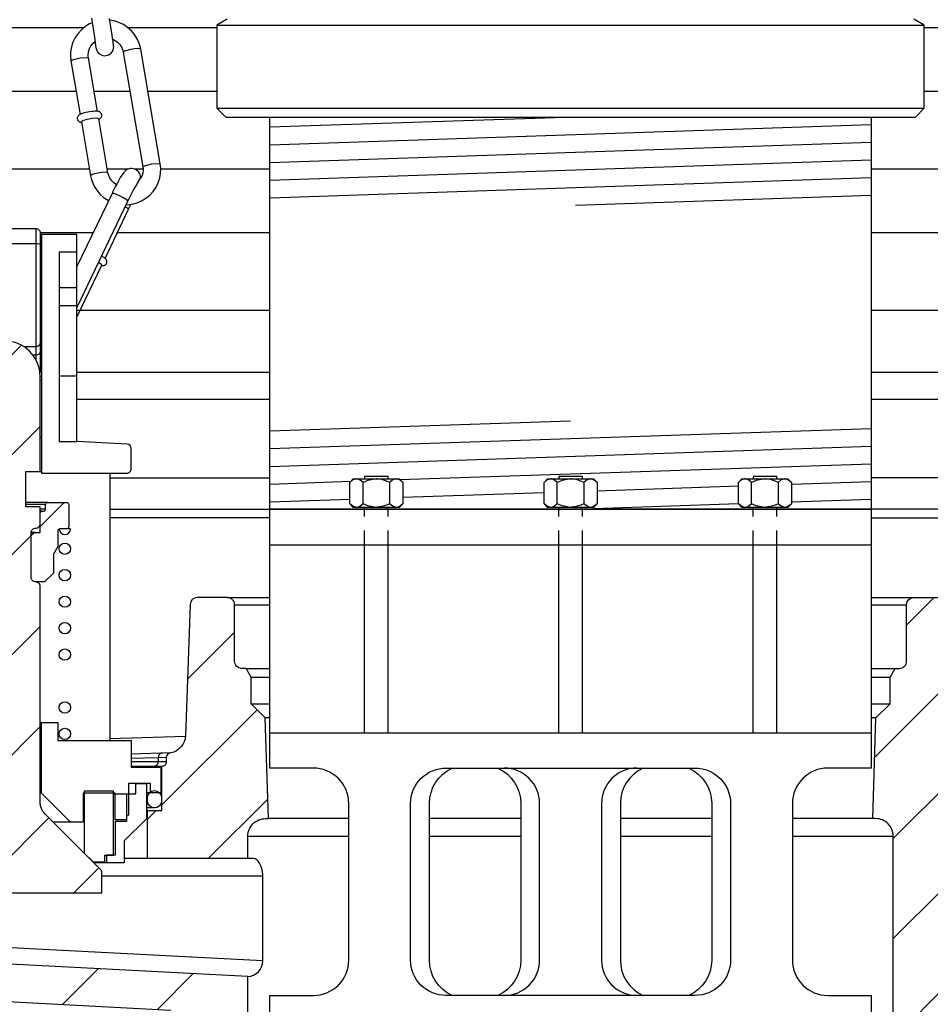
# Model space of a CAD drawing. Extents: x -285 to 5863, y 308 to 3178.
# Tile 545 of 622: x 5173.59 to 5180.03, y 967.06 to 974.02. Entities that reach past the tile are written whole.
import ezdxf

# ---------------------------------------------------------------- set-up
doc = ezdxf.new("R2010")
doc.units = 0
doc.header["$MEASUREMENT"] = 0
doc.header["$PDSIZE"] = 1
doc.linetypes.add('HIDDEN5', pattern=[0.05, 0.025, -0.025])
doc.layers.get('DEFPOINTS').update_dxf_attribs({"linetype": 'CONTINUOUS'})
for name, color, linetype in [('ADAPTOR', 3, 'CONTINUOUS'), ('DIM', 3, 'CONTINUOUS'), ('GALV-4-PIPE', 4, 'CONTINUOUS'), ('JACK SCREW', 3, 'CONTINUOUS'), ('MULTI-PORT-SPILL-BUCKET', 1, 'CONTINUOUS'), ('MULTI-PORT-SPILL-BUCKET-HATCH', 7, 'CONTINUOUS'), ('MULTI-PORT-SPILL-BUCKET-SHROUD', 1, 'CONTINUOUS')]:
    doc.layers.add(name, color=color, linetype=linetype)
doc.styles.add('SIMPLEX', font='simplex')
doc.dimstyles.new('DIM64', dxfattribs={"dimscale": 64, "dimtxt": 0.09375, "dimasz": 0.09375, "dimexe": 0.0625, "dimexo": 0.0625, "dimgap": 0.046875, "dimtad": 1, "dimdec": 4, "dimzin": 3, "dimdsep": 46, "dimlunit": 4, "dimtxsty": 'SIMPLEX', "dimcen": 0, "dimclrd": 256, "dimclre": 256, "dimclrt": 256, "dimadec": 0, "dimazin": 0, "dimtfac": 1, "dimtdec": 4, "dimtmove": 0, "dimatfit": 3, "dimfxl": 1, "dimfrac": 2, "dimtolj": 1, "dimtzin": 0, "dimarcsym": 0})
pattern_1 = [(45, (-2660.4774, -220.5046), (-0.35355339, 0.35355339), [])]

# ---------------------------------------------------------------- blocks, each defined once
blk = doc.blocks.new('*D53')
at = {"layer": 'DEFPOINTS', "color": 0, "transparency": 16777216}
for p in [(5440.2352, 978.296), (4823.4788, 978.0147), (4823.4788, 700.5233)]:
    blk.add_point(p, dxfattribs=at)
at = {"layer": 'DIM', "lineweight": -2, "transparency": 16777216}
for p, q in [((5440.2352, 974.296), (5440.2352, 696.5233)), ((4823.4788, 974.0147), (4823.4788, 696.5233)), ((5434.2352, 700.5233), (4829.4788, 700.5233))]:
    blk.add_line(p, q, dxfattribs=at)
at = {"layer": 'DIM', "transparency": 16777216}
for points in [[(4829.4788, 701.5233), (4829.4788, 699.5233), (4823.4788, 700.5233)], [(5434.2352, 701.5233), (5434.2352, 699.5233), (5440.2352, 700.5233)]]:
    blk.add_solid(points, dxfattribs=at)
at = {"layer": 'DIM', "transparency": 16777216, "insert": (5131.857, 708.0947), "char_height": 6, "attachment_point": 5, "style": 'SIMPLEX'}
blk.add_mtext('\\A1;51\'-4 3/4" (F.V. TANK SLAB)', dxfattribs=at)

msp = doc.modelspace()

# ---------------------------------------------------------------- hatches: boundary and pattern name
at = {"layer": 'MULTI-PORT-SPILL-BUCKET-HATCH', "linetype": 'Continuous'}
h = msp.add_hatch(dxfattribs=at)
h.set_pattern_fill('LINE', color=256, scale=4, angle=45, style=0)
h.set_pattern_definition(pattern_1)
edge = h.paths.add_edge_path()
edge.add_line((5173.23496, 971.50283), (5173.23496, 970.46059))
edge.add_arc((5173.26621, 970.46059), 0.03125, 180, 270.325228)
edge.add_arc((5173.26656, 970.39809), 0.03125, 0, 90.325228, ccw=False)
edge.add_line((5173.29781, 970.39809), (5173.29781, 970.07991))
edge.add_arc((5173.26656, 970.07991), 0.03125, 269.674772, 360, ccw=False)
edge.add_arc((5173.26621, 970.01741), 0.03125, 89.674772, 180)
edge.add_line((5173.23496, 970.01741), (5173.23496, 968.49499))
edge.add_arc((5173.10996, 968.49499), 0.125, -45.000035, 0, ccw=False)
edge.add_line((5173.19835, 968.40661), (5172.80733, 968.01559))
edge.add_arc((5172.82943, 967.99349), 0.03125, 134.999965, 180)
edge.add_line((5172.79818, 967.99349), (5172.79818, 967.84983))
edge.add_line((5172.79818, 967.84983), (5174.17244, 967.84983))
edge.add_line((5174.17244, 967.84983), (5174.17244, 967.99349))
edge.add_arc((5174.14119, 967.99349), 0.03125, 360, 405.000035)
edge.add_line((5174.16329, 968.01559), (5173.77227, 968.40661))
edge.add_arc((5173.86066, 968.49499), 0.125, 180, 225.000035, ccw=False)
edge.add_line((5173.73566, 968.49499), (5173.73566, 970.01741))
edge.add_arc((5173.70441, 970.01741), 0.03125, 0, 90.325228)
edge.add_arc((5173.70406, 970.07991), 0.03125, 180, 270.325228, ccw=False)
edge.add_line((5173.67281, 970.07991), (5173.67281, 970.39809))
edge.add_arc((5173.70406, 970.39809), 0.03125, 89.674772, 180, ccw=False)
edge.add_arc((5173.70441, 970.46059), 0.03125, 269.674772, 360)
edge.add_line((5173.73566, 970.46059), (5173.73566, 970.58026))
edge.add_line((5173.73566, 970.58026), (5173.63552, 970.58026))
edge.add_line((5173.63552, 970.58026), (5173.63552, 970.82954))
edge.add_line((5173.63552, 970.82954), (5173.73566, 970.82954))
edge.add_line((5173.73566, 970.82954), (5173.73566, 971.50283))
edge.add_arc((5173.48531, 971.50176), 0.25035, 0.244157, 179.755843)
h = msp.add_hatch(dxfattribs=at)
h.set_pattern_fill('LINE', color=256, scale=4, angle=45, style=0)
h.set_pattern_definition(pattern_1)
edge = h.paths.add_edge_path()
edge.add_line((5173.70406, 970.39809), (5173.73566, 970.39809))
edge.add_line((5173.73566, 970.39809), (5173.73566, 970.53267))
edge.add_arc((5173.75129, 970.53267), 0.01562, 90, 180, ccw=False)
edge.add_line((5173.75129, 970.5483), (5173.75839, 970.5483))
edge.add_arc((5173.75839, 970.56392), 0.01562, 270, 360)
edge.add_line((5173.77401, 970.56392), (5173.77401, 970.59553))
edge.add_arc((5173.78964, 970.59553), 0.01562, 90, 180, ccw=False)
edge.add_line((5173.78964, 970.61115), (5173.92245, 970.61115))
edge.add_arc((5173.92245, 970.59553), 0.01562, 0, 90, ccw=False)
edge.add_line((5173.93807, 970.59553), (5173.93807, 970.43928))
edge.add_arc((5173.92245, 970.43928), 0.01562, -90, 0, ccw=False)
edge.add_line((5173.92245, 970.42365), (5173.87593, 970.42365))
edge.add_arc((5173.87593, 970.40803), 0.01562, 90, 180)
edge.add_line((5173.86031, 970.40803), (5173.86031, 970.29901))
edge.add_line((5173.86031, 970.29901), (5173.82941, 970.24468))
edge.add_line((5173.82941, 970.24468), (5173.82941, 970.11151))
edge.add_line((5173.82941, 970.11151), (5173.76656, 970.04866))
edge.add_line((5173.76656, 970.04866), (5173.70406, 970.04866))
edge.add_arc((5173.70406, 970.07991), 0.03125, 180, 270, ccw=False)
edge.add_line((5173.67281, 970.07991), (5173.67281, 970.36684))
edge.add_arc((5173.70406, 970.36684), 0.03125, 90, 180, ccw=False)
h = msp.add_hatch(dxfattribs=at)
h.set_pattern_fill('LINE', color=256, scale=4, angle=45, style=0)
h.set_pattern_definition(pattern_1)
edge = h.paths.add_edge_path()
edge.add_arc((5175.32874, 967.00036), 0.125, 180, 270, ccw=False)
edge.add_line((5175.20374, 967.00036), (5175.20374, 967.25959))
edge.add_line((5175.20374, 967.25959), (5172.47889, 967.40025))
edge.add_arc((5172.48533, 967.52508), 0.125, 180, 267.044976, ccw=False)
edge.add_line((5172.36033, 967.52508), (5172.36033, 967.96879))
edge.add_arc((5172.48533, 967.96879), 0.125, 94.525391, 180, ccw=False)
edge.add_line((5172.47547, 968.0934), (5172.47538, 968.43256))
edge.add_line((5172.47538, 968.43256), (5172.37418, 968.43256))
edge.add_line((5172.37418, 968.43256), (5172.37418, 968.74577))
edge.add_line((5172.37418, 968.74577), (5172.23569, 968.74577))
edge.add_line((5172.23569, 968.74577), (5172.23569, 968.7511))
edge.add_line((5172.23569, 968.7511), (5172.23569, 968.75216))
edge.add_line((5172.23569, 968.75216), (5172.20266, 968.75536))
edge.add_line((5172.20266, 968.75536), (5172.17283, 968.76708))
edge.add_line((5172.17283, 968.76708), (5172.1462, 968.78519))
edge.add_line((5172.1462, 968.78519), (5172.12596, 968.81075))
edge.add_line((5172.12596, 968.81075), (5172.11211, 968.84058))
edge.add_line((5172.11211, 968.84058), (5172.10678, 968.87254))
edge.add_line((5172.10678, 968.87254), (5172.05034, 970.50181))
edge.add_arc((5171.98767, 970.49943), 0.06272, 2.173434, 90.189466)
edge.add_line((5171.98747, 970.56215), (5171.61993, 970.56215))
edge.add_line((5171.61993, 970.56215), (5171.54749, 970.4375))
edge.add_line((5171.54749, 970.4375), (5171.54749, 970.31286))
edge.add_line((5171.54749, 970.31286), (5171.72717, 970.31286))
edge.add_arc((5171.72682, 970.28126), 0.03161, -0.643124, 89.356876, ccw=False)
edge.add_line((5171.75842, 970.2809), (5171.75842, 968.94498))
edge.add_line((5171.75842, 968.94498), (5171.82873, 968.87467))
edge.add_line((5171.82873, 968.87467), (5171.82873, 968.73618))
edge.add_arc((5172.07802, 968.73618), 0.24929, 180, 255.438151)
edge.add_arc((5171.98531, 968.3739), 0.12467, -0.457939, 76.061689, ccw=False)
edge.add_line((5172.10998, 968.37291), (5172.10998, 967.39321))
edge.add_arc((5172.35998, 967.39321), 0.25, 180, 266.995515)
edge.add_line((5172.34688, 967.14356), (5174.66066, 967.02212))
edge.add_arc((5174.64755, 966.77246), 0.25, 1.999992, 86.995515, ccw=False)
edge.add_line((5174.8974, 966.78118), (5174.91827, 966.18349))
edge.add_arc((5175.0432, 966.18785), 0.125, 182, 270)
edge.add_line((5175.0432, 966.06285), (5175.22404, 966.06285))
edge.add_line((5175.22404, 966.06285), (5175.32689, 966.16572))
edge.add_line((5175.32689, 966.16572), (5175.34899, 966.87536))
h = msp.add_hatch(dxfattribs=at)
h.set_pattern_fill('LINE', color=256, scale=4, angle=45, style=0)
h.set_pattern_definition([(45, (-2796.27993, -192.00985), (-0.35355339, 0.35355339), [])])
edge = h.paths.add_edge_path()
edge.add_line((5183.21149, 968.94556), (5183.14124, 968.87536))
edge.add_line((5183.14124, 968.87536), (5183.11015, 968.796))
edge.add_line((5183.11015, 968.796), (5183.0543, 968.7317))
edge.add_line((5183.0543, 968.7317), (5182.98017, 968.6899))
edge.add_line((5182.98017, 968.6899), (5182.89626, 968.67538))
edge.add_line((5182.89626, 968.67538), (5180.38013, 968.67538))
edge.add_line((5180.38013, 968.67538), (5180.31658, 968.66703))
edge.add_line((5180.31658, 968.66703), (5180.25748, 968.64304))
edge.add_line((5180.25748, 968.64304), (5180.20638, 968.60509))
edge.add_line((5180.20638, 968.60509), (5180.16676, 968.55534))
edge.add_line((5180.16676, 968.55534), (5180.14082, 968.49715))
edge.add_line((5180.14082, 968.49715), (5180.13029, 968.43396))
edge.add_line((5180.13029, 968.43396), (5180.0517, 966.18349))
edge.add_arc((5179.92678, 966.18785), 0.125, 270, 358, ccw=False)
edge.add_line((5179.92678, 966.06285), (5179.74594, 966.06285))
edge.add_line((5179.74594, 966.06285), (5179.64308, 966.16572))
edge.add_line((5179.64308, 966.16572), (5179.62099, 966.87536))
edge.add_line((5179.62099, 966.87536), (5179.64124, 966.87536))
edge.add_arc((5179.64124, 967.00036), 0.125, 270, 360)
edge.add_line((5179.76624, 967.00036), (5179.76624, 968.25036))
edge.add_arc((5179.64124, 968.25036), 0.125, 0, 90)
edge.add_line((5179.64124, 968.37536), (5179.62099, 968.37536))
edge.add_line((5179.62099, 968.37536), (5179.64318, 969.08826))
edge.add_line((5179.64318, 969.08826), (5179.74279, 969.18786))
edge.add_line((5179.74279, 969.18786), (5179.74279, 969.37536))
edge.add_line((5179.74279, 969.37536), (5179.77887, 969.43786))
edge.add_line((5179.77887, 969.43786), (5179.80999, 969.43786))
edge.add_arc((5179.80999, 969.48786), 0.05, 269.996427, 360.000659)
edge.add_line((5179.85999, 969.48786), (5179.85999, 969.88786))
edge.add_arc((5179.90998, 969.88786), 0.05, 89.996427, 180.000659, ccw=False)
edge.add_line((5179.90999, 969.93786), (5180.1242, 969.93786))
edge.add_arc((5180.12421, 969.88786), 0.05, 1.99832, 90.004096, ccw=False)
edge.add_line((5180.17417, 969.88961), (5180.20547, 968.99342))
edge.add_line((5180.20547, 968.99342), (5180.20593, 968.98783))
edge.add_line((5180.20593, 968.98783), (5180.2069, 968.9823))
edge.add_line((5180.2069, 968.9823), (5180.20996, 968.97266))
edge.add_line((5180.20996, 968.97266), (5180.21457, 968.96366))
edge.add_line((5180.21457, 968.96366), (5180.22064, 968.95558))
edge.add_line((5180.22064, 968.95558), (5180.22797, 968.94862))
edge.add_line((5180.22797, 968.94862), (5180.23637, 968.943))
edge.add_line((5180.23637, 968.943), (5180.24558, 968.93886))
edge.add_line((5180.24558, 968.93886), (5180.25537, 968.93633))
edge.add_line((5180.25537, 968.93633), (5180.26543, 968.93548))
edge.add_line((5180.26543, 968.93548), (5182.74494, 968.93548))
edge.add_line((5182.74494, 968.93548), (5182.75654, 968.93602))
edge.add_line((5182.75654, 968.93602), (5182.76804, 968.93763))
edge.add_line((5182.76804, 968.93763), (5182.78834, 968.94327))
edge.add_line((5182.78834, 968.94327), (5182.80741, 968.95221))
edge.add_line((5182.80741, 968.95221), (5182.8247, 968.96426))
edge.add_line((5182.8247, 968.96426), (5182.83974, 968.97903))
edge.add_line((5182.83974, 968.97903), (5182.85207, 968.99613))
edge.add_line((5182.85207, 968.99613), (5182.86138, 969.01504))
edge.add_line((5182.86138, 969.01504), (5182.86735, 969.03526))
edge.add_line((5182.86735, 969.03526), (5182.86987, 969.05619))
edge.add_line((5182.86987, 969.05619), (5182.92038, 970.50254))
edge.add_arc((5182.98284, 970.50036), 0.0625, 90, 178, ccw=False)
edge.add_line((5182.98284, 970.56286), (5183.35032, 970.56286))
edge.add_line((5183.35032, 970.56286), (5183.42249, 970.43786))
edge.add_line((5183.42249, 970.43786), (5183.42249, 970.31286))
edge.add_line((5183.42249, 970.31286), (5183.24274, 970.31286))
edge.add_arc((5183.24274, 970.28161), 0.03125, 90, 180)
edge.add_line((5183.21149, 970.28161), (5183.21149, 968.94556))
h = msp.add_hatch(dxfattribs=at)
h.set_pattern_fill('LINE', color=256, scale=4, angle=45, style=0)
h.set_pattern_definition(pattern_1)
h.paths.add_polyline_path([(5175.32679, 969.08826), (5175.22719, 969.18786), (5175.22719, 969.37536), (5175.1911, 969.43786), (5175.15999, 969.43786, -0.4142352), (5175.10999, 969.48786), (5175.10999, 969.88786, 0.4142352), (5175.05999, 969.93786), (5174.84577, 969.93786, 0.4040555), (5174.7958, 969.88961), (5174.76375, 968.9717, -0.3783096), (5174.64691, 968.83703, 0.3026228), (5174.62769, 968.80819), (5174.62769, 968.77595, -0.4142136), (5174.59644, 968.7447), (5174.59644, 968.43256), (5174.49524, 968.43256), (5174.49516, 968.0934), (5175.20374, 968.09379), (5175.20374, 968.25036, -0.4142136), (5175.32874, 968.37536), (5175.34899, 968.37536)])

# ---------------------------------------------------------------- linework, layer by layer
at = {"layer": 'ADAPTOR', "color": 7}
for p, q in [((5174.98499, 973.98435), (5179.98499, 973.98435)), ((5174.98499, 973.39781), (5179.98499, 973.39781))]:
    msp.add_line(p, q, dxfattribs=at)
at = {"layer": 'ADAPTOR', "linetype": 'Continuous'}
for points in [[(5175.05871, 974.02709), (5174.98499, 973.98435), (5174.98499, 973.39781), (5175.04749, 973.33531)], [(5175.04749, 973.33531), (5179.92249, 973.33531), (5179.98499, 973.39781), (5179.98499, 973.98435), (5179.91127, 974.02709)]]:
    msp.add_lwpolyline(points, dxfattribs=at)
at = {"layer": 'GALV-4-PIPE', "color": 7}
for p, q in [((5177.51966, 973.33531), (5175.35999, 973.26257)), ((5179.60999, 973.28065), (5175.35999, 973.1375)), ((5179.60999, 973.15558), (5175.35999, 973.01243)), ((5179.60999, 973.03051), (5175.35999, 972.88735)), ((5179.60999, 972.90544), (5175.35999, 972.76228)), ((5179.60999, 972.78037), (5177.51966, 972.70996)), ((5175.35999, 971.11602), (5177.48499, 971.1876)), ((5175.35999, 970.99095), (5179.60999, 971.1341)), ((5175.35999, 970.86588), (5179.60999, 971.00903)), ((5176.27926, 970.77177), (5179.60999, 970.88396)), ((5175.35999, 970.74081), (5175.93242, 970.76009)), ((5177.67249, 970.69363), (5178.67079, 970.72725)), ((5179.04579, 970.73988), (5179.60999, 970.75889)), ((5176.29918, 970.64737), (5177.29749, 970.681)), ((5175.35999, 970.61573), (5175.92418, 970.63474)), ((5177.57874, 970.5654), (5178.67079, 970.60218)), ((5179.04579, 970.61481), (5179.60999, 970.63382))]:
    msp.add_line(p, q, dxfattribs=at)
at = {"layer": 'GALV-4-PIPE', "linetype": 'Continuous'}
msp.add_lwpolyline([(5175.35999, 970.56224), (5175.35999, 973.33531), (5179.60999, 973.33531), (5179.60999, 970.56224)], close=True, dxfattribs=at)
at = {"layer": 'JACK SCREW', "color": 2, "linetype": 'Continuous'}
for p, q in [((5176.01793, 970.60117), (5176.01793, 970.75185)), ((5176.20543, 970.75185), (5176.20543, 970.60117)), ((5177.39124, 970.60117), (5177.39124, 970.75185)), ((5177.57874, 970.75185), (5177.57874, 970.60117)), ((5178.76454, 970.60117), (5178.76454, 970.75185)), ((5178.95204, 970.75185), (5178.95204, 970.60117)), ((5176.0278, 970.56224), (5176.0278, 970.57605)), ((5176.19556, 970.56224), (5176.19556, 970.57605)), ((5177.40111, 970.56224), (5177.40111, 970.57605)), ((5177.56887, 970.56224), (5177.56887, 970.57605)), ((5178.77441, 970.56224), (5178.77441, 970.57605)), ((5178.94217, 970.56224), (5178.94217, 970.57605)), ((5176.0278, 968.98247), (5176.0278, 970.3121)), ((5176.19556, 968.98247), (5176.19556, 970.3121)), ((5177.40111, 968.98247), (5177.40111, 970.3121)), ((5177.56887, 968.98247), (5177.56887, 970.3121)), ((5178.77441, 968.98247), (5178.77441, 970.3121)), ((5178.94217, 968.98247), (5178.94217, 970.3121))]:
    msp.add_line(p, q, dxfattribs=at)
at = {"layer": 'JACK SCREW', "color": 1, "linetype": 'HIDDEN5', "ltscale": 0.25}
for p, q in [((5176.0278, 970.3121), (5176.0278, 970.56224)), ((5176.19556, 970.3121), (5176.19556, 970.56224)), ((5177.40111, 970.3121), (5177.40111, 970.56224)), ((5177.56887, 970.3121), (5177.56887, 970.56224)), ((5178.77441, 970.3121), (5178.77441, 970.56224)), ((5178.94217, 970.3121), (5178.94217, 970.56224))]:
    msp.add_line(p, q, dxfattribs=at)
at = {"layer": 'JACK SCREW', "linetype": 'Continuous'}
for p, q in [((5175.35999, 970.3121), (5179.60999, 970.3121)), ((5175.35999, 968.98247), (5179.60999, 968.98247))]:
    msp.add_line(p, q, dxfattribs=at)
at = {"layer": 'JACK SCREW', "color": 2, "linetype": 'Continuous'}
for points in [[(5176.19556, 970.77697), (5176.19556, 970.79304), (5176.0278, 970.79304), (5176.0278, 970.77697)], [(5177.56887, 970.77697), (5177.56887, 970.79304), (5177.40111, 970.79304), (5177.40111, 970.77697)], [(5178.94217, 970.77697), (5178.94217, 970.79304), (5178.77441, 970.79304), (5178.77441, 970.77697)], [(5176.29918, 970.75185), (5176.27964, 970.76801), (5176.2582, 970.77697), (5176.25231, 970.77697), (5176.25231, 970.77697), (5176.22794, 970.76982), (5176.20543, 970.75185), (5176.18439, 970.76144), (5176.15163, 970.77213), (5176.11645, 970.7769), (5176.11168, 970.77697), (5176.05127, 970.7661), (5176.01793, 970.75185), (5175.9984, 970.76801), (5175.97695, 970.77697), (5175.97106, 970.77697), (5175.94669, 970.76982), (5175.92418, 970.75185)], [(5177.67249, 970.75185), (5177.65295, 970.76801), (5177.6315, 970.77697), (5177.62561, 970.77697), (5177.62561, 970.77697), (5177.60125, 970.76982), (5177.57874, 970.75185), (5177.55769, 970.76144), (5177.52493, 970.77213), (5177.48975, 970.7769), (5177.48499, 970.77697), (5177.42458, 970.7661), (5177.39124, 970.75185), (5177.3717, 970.76801), (5177.35025, 970.77697), (5177.34436, 970.77697), (5177.32, 970.76982), (5177.29749, 970.75185)], [(5179.04579, 970.75185), (5179.02625, 970.76801), (5179.0048, 970.77697), (5178.99891, 970.77697), (5178.99891, 970.77697), (5178.97455, 970.76982), (5178.95204, 970.75185), (5178.93099, 970.76144), (5178.89823, 970.77213), (5178.86305, 970.7769), (5178.85829, 970.77697), (5178.79788, 970.7661), (5178.76454, 970.75185), (5178.745, 970.76801), (5178.72355, 970.77697), (5178.71766, 970.77697), (5178.6933, 970.76982), (5178.67079, 970.75185)], [(5176.29918, 970.60117), (5176.27964, 970.58501), (5176.2582, 970.57605), (5176.25231, 970.57605), (5176.25231, 970.57605), (5176.22794, 970.5832), (5176.20543, 970.60117), (5176.18439, 970.59158), (5176.15163, 970.58089), (5176.11645, 970.57612), (5176.11168, 970.57605), (5176.05127, 970.58692), (5176.01793, 970.60117), (5175.9984, 970.58501), (5175.97695, 970.57605), (5175.97106, 970.57605), (5175.94669, 970.5832), (5175.92418, 970.60117)], [(5177.67249, 970.60117), (5177.65295, 970.58501), (5177.6315, 970.57605), (5177.62561, 970.57605), (5177.62561, 970.57605), (5177.60125, 970.5832), (5177.57874, 970.60117), (5177.55769, 970.59158), (5177.52493, 970.58089), (5177.48975, 970.57612), (5177.48499, 970.57605), (5177.42458, 970.58692), (5177.39124, 970.60117), (5177.3717, 970.58501), (5177.35025, 970.57605), (5177.34436, 970.57605), (5177.32, 970.5832), (5177.29749, 970.60117)], [(5179.04579, 970.60117), (5179.02625, 970.58501), (5179.0048, 970.57605), (5178.99891, 970.57605), (5178.99891, 970.57605), (5178.97455, 970.5832), (5178.95204, 970.60117), (5178.93099, 970.59158), (5178.89823, 970.58089), (5178.86305, 970.57612), (5178.85829, 970.57605), (5178.79788, 970.58692), (5178.76454, 970.60117), (5178.745, 970.58501), (5178.72355, 970.57605), (5178.71766, 970.57605), (5178.6933, 970.5832), (5178.67079, 970.60117)]]:
    msp.add_lwpolyline(points, dxfattribs=at)
for points in [[(5175.94931, 970.57605), (5175.92418, 970.60117), (5175.92418, 970.75185), (5175.94931, 970.77697), (5176.27406, 970.77697), (5176.29918, 970.75185), (5176.29918, 970.60117), (5176.27406, 970.57605)], [(5177.32261, 970.57605), (5177.29749, 970.60117), (5177.29749, 970.75185), (5177.32261, 970.77697), (5177.64737, 970.77697), (5177.67249, 970.75185), (5177.67249, 970.60117), (5177.64737, 970.57605)], [(5178.69591, 970.57605), (5178.67079, 970.60117), (5178.67079, 970.75185), (5178.69591, 970.77697), (5179.02067, 970.77697), (5179.04579, 970.75185), (5179.04579, 970.60117), (5179.02067, 970.57605)]]:
    msp.add_lwpolyline(points, close=True, dxfattribs=at)
at = {"layer": 'JACK SCREW', "linetype": 'Continuous'}
for points in [[(5179.60999, 970.56224), (5179.60999, 968.73247), (5179.30301, 968.73247, 0.4142136), (5179.05301, 968.48247), (5179.05301, 967.37536, 0.4142136), (5179.30301, 967.12536), (5179.60999, 967.12536), (5179.60999, 966.87536), (5175.35999, 966.87536), (5175.35999, 967.12536), (5175.66696, 967.12536, 0.4142136), (5175.91696, 967.37536), (5175.91696, 968.48247, 0.4142136), (5175.66696, 968.73247), (5175.35999, 968.73247), (5175.35999, 970.56224), (5179.60999, 970.56224)], [(5176.64903, 967.12536, -0.2981654), (5176.48763, 967.37536), (5176.48763, 968.48247, -0.2981654), (5176.64903, 968.73247)], [(5178.32094, 968.73247, -0.2981654), (5178.48234, 968.48247), (5178.48234, 967.37536, -0.2981654), (5178.32094, 967.12536)]]:
    msp.add_lwpolyline(points, format="xyb", dxfattribs=at)
msp.add_lwpolyline([(5178.36551, 968.73247, -0.4142136), (5178.61551, 968.48247), (5178.61551, 967.37536, -0.4142136), (5178.36551, 967.12536), (5176.60446, 967.12536, -0.4142136), (5176.35446, 967.37536), (5176.35446, 968.48247, -0.4142136), (5176.60446, 968.73247)], format="xyb", close=True, dxfattribs=at)
at = {"layer": 'JACK SCREW', "color": 1, "linetype": 'Continuous'}
for points in [[(5176.97167, 968.73247, -0.2981654), (5177.13307, 968.48247), (5177.13307, 967.37536, -0.2981654), (5176.97167, 967.12536)], [(5177.01624, 967.12536, 0.4142136), (5177.26624, 967.37536), (5177.26624, 968.48247, 0.4142136), (5177.01624, 968.73247)], [(5177.95374, 968.73247, 0.4142136), (5177.70374, 968.48247), (5177.70374, 967.37536, 0.4142136), (5177.95374, 967.12536)], [(5177.99831, 968.73247, 0.2981654), (5177.8369, 968.48247), (5177.8369, 967.37536, 0.2981654), (5177.99831, 967.12536)]]:
    msp.add_lwpolyline(points, format="xyb", dxfattribs=at)
at = {"layer": 'MULTI-PORT-SPILL-BUCKET', "color": 1, "linetype": 'Continuous'}
for p, q in [((5174.15108, 973.31919), (5174.1512, 973.31925)), ((5173.86989, 972.1303), (5173.9956, 972.1303)), ((5173.86989, 972.00353), (5173.9956, 972.00353)), ((5173.9956, 971.50389), (5173.86989, 971.50389)), ((5174.22784, 970.81782), (5174.22784, 968.92687))]:
    msp.add_line(p, q, dxfattribs=at)
at = {"layer": 'MULTI-PORT-SPILL-BUCKET', "linetype": 'Continuous'}
for p, q in [((5173.70441, 972.54791), (5173.70441, 971.62289)), ((5173.95045, 970.42365), (5173.92245, 970.42365)), ((5174.49524, 968.43256), (5174.48672, 968.43256))]:
    msp.add_line(p, q, dxfattribs=at)
at = {"layer": 'MULTI-PORT-SPILL-BUCKET', "color": 7, "linetype": 'Continuous'}
for p, q in [((5173.74525, 972.38598), (5173.73566, 972.38598)), ((5173.74525, 972.35402), (5173.73566, 972.35402)), ((5173.73566, 972.02164), (5173.74525, 972.02164)), ((5173.73566, 971.98968), (5173.74525, 971.98968)), ((5173.74525, 971.87889), (5173.73566, 971.87889)), ((5173.73566, 971.62853), (5173.74525, 971.62853)), ((5173.73566, 971.50389), (5173.74525, 971.50389)), ((5173.74525, 971.47193), (5173.73566, 971.47193)), ((5173.73566, 971.07244), (5173.74312, 971.07244)), ((5173.74312, 971.07244), (5173.74525, 971.07244)), ((5173.73566, 970.82954), (5173.74525, 970.82954)), ((5173.78964, 970.61115), (5173.63552, 970.61115)), ((5173.77401, 970.59553), (5173.63552, 970.59553)), ((5173.77401, 970.56392), (5173.73566, 970.56392)), ((5173.75129, 970.5483), (5173.73566, 970.5483)), ((5174.22784, 970.56286), (5175.35999, 970.56224)), ((5175.35999, 970.50254), (5174.22784, 970.50254)), ((5183.56003, 970.56286), (5179.60999, 970.56286)), ((5179.60999, 970.50254), (5182.92038, 970.50254)), ((5173.70406, 970.39809), (5173.67281, 970.39809)), ((5175.05999, 969.93786), (5175.35999, 969.93786)), ((5175.10999, 969.88786), (5175.35999, 969.88786)), ((5179.60999, 969.93786), (5179.90999, 969.93786)), ((5179.60999, 969.88786), (5179.85999, 969.88786)), ((5175.1911, 969.43786), (5175.35999, 969.43786)), ((5179.60999, 969.43786), (5179.77887, 969.43786)), ((5175.22719, 969.37536), (5175.35999, 969.37536)), ((5179.60999, 969.37536), (5179.74279, 969.37536)), ((5175.22719, 969.18786), (5175.35999, 969.18786)), ((5179.60999, 969.18786), (5179.74279, 969.18786)), ((5173.74525, 969.05471), (5173.73566, 969.05471)), ((5175.35999, 969.08826), (5175.32679, 969.08826)), ((5179.64318, 969.08826), (5179.60999, 969.08826)), ((5174.22784, 968.94271), (5174.76331, 968.95957)), ((5174.65792, 968.83943), (5174.38018, 968.83032)), ((5173.74525, 968.60941), (5173.73566, 968.60941)), ((5174.51654, 968.55721), (5174.48672, 968.55721)), ((5174.49524, 968.52418), (5174.48672, 968.52418)), ((5174.49524, 968.49968), (5174.48672, 968.49968)), ((5174.54424, 968.45067), (5174.48672, 968.45067)), ((5173.95086, 968.34947), (5173.82941, 968.34947)), ((5175.91696, 968.37536), (5175.34899, 968.37536)), ((5177.13307, 968.37536), (5176.48763, 968.37536)), ((5178.48234, 968.37536), (5177.8369, 968.37536)), ((5179.62099, 968.37536), (5179.05301, 968.37536)), ((5175.20374, 968.25036), (5175.91696, 968.25036)), ((5176.48763, 968.25036), (5177.13307, 968.25036)), ((5177.8369, 968.25036), (5178.48234, 968.25036)), ((5179.05301, 968.25036), (5179.76624, 968.25036)), ((5174.49516, 968.0934), (5174.32905, 968.0934)), ((5175.30936, 967.96915), (5174.17244, 967.96915)), ((5175.30936, 967.36909), (5172.36039, 967.52132))]:
    msp.add_line(p, q, dxfattribs=at)
at = {"layer": 'MULTI-PORT-SPILL-BUCKET', "color": 1, "linetype": 'Continuous'}
for points in [[(5174.09838, 973.99953), (5174.08557, 973.99341), (5174.05511, 973.97492), (5174.02761, 973.95232), (5174.00364, 973.92607), (5173.98367, 973.89671), (5173.96813, 973.86487), (5173.95732, 973.83113), (5173.95148, 973.79621), (5173.95069, 973.76093), (5173.95185, 973.74641), (5173.95388, 973.73191), (5174.01831, 973.35408)], [(5174.09795, 974.0348), (5174.10061, 974.01919), (5174.10325, 974.00361), (5174.10828, 973.97361), (5174.11311, 973.94436), (5174.1176, 973.91678), (5174.1305, 973.82356), (5174.13145, 973.81888), (5174.13377, 973.8115), (5174.13462, 973.80918), (5174.13569, 973.80657), (5174.13777, 973.80228), (5174.14038, 973.79779), (5174.14477, 973.79173), (5174.14992, 973.78618), (5174.1584, 973.7794), (5174.16796, 973.77415), (5174.1783, 973.77065), (5174.18908, 973.76899), (5174.20044, 973.76929), (5174.21156, 973.77164), (5174.22155, 973.77569), (5174.23068, 973.78139), (5174.23721, 973.78704), (5174.2429, 973.79352), (5174.24696, 973.79955), (5174.25028, 973.80599), (5174.25248, 973.81164), (5174.2541, 973.8174), (5174.25497, 973.82191), (5174.25549, 973.82619), (5174.25567, 973.82889), (5174.25574, 973.83126), (5174.25573, 973.83312), (5174.25569, 973.83469), (5174.25559, 973.83669), (5174.25548, 973.83838), (5174.25514, 973.84212), (5174.25472, 973.84577), (5174.25321, 973.8573), (5174.25102, 973.87251), (5174.24793, 973.89288), (5174.24414, 973.91708), (5174.23992, 973.9434), (5174.23525, 973.97199), (5174.23028, 974.00196), (5174.22515, 974.03247)], [(5174.3439, 972.71434), (5174.38633, 972.71899), (5174.42077, 972.72823), (5174.45355, 972.74222), (5174.484, 972.76072), (5174.5115, 972.78331), (5174.53547, 972.80956), (5174.55545, 972.83892), (5174.57098, 972.87076), (5174.58179, 972.9045), (5174.58763, 972.93942), (5174.58843, 972.9747), (5174.58727, 972.98922), (5174.58524, 973.00372), (5174.44686, 973.81516), (5174.44239, 973.8359), (5174.43621, 973.85603), (5174.42209, 973.88823), (5174.40348, 973.91824), (5174.38073, 973.94532), (5174.35435, 973.9689), (5174.32484, 973.98853), (5174.29282, 974.00382), (5174.25889, 974.01444), (5174.22731, 974.01961)], [(5174.14153, 973.37509), (5174.0771, 973.75292), (5174.07579, 973.76325), (5174.07538, 973.77357), (5174.07767, 973.7964), (5174.08425, 973.81858), (5174.09516, 973.83947), (5174.10994, 973.85797), (5174.12386, 973.87032)], [(5174.24895, 973.88615), (5174.28108, 973.86746), (5174.29753, 973.85096), (5174.31048, 973.83192), (5174.31854, 973.81378), (5174.32364, 973.79415), (5174.46202, 972.98271), (5174.46332, 972.97238), (5174.46373, 972.96206), (5174.46145, 972.93923), (5174.45487, 972.91706), (5174.44572, 972.90232)], [(5174.1512, 973.31925), (5174.15747, 973.32274), (5174.1634, 973.32776), (5174.16615, 973.33109), (5174.16855, 973.33502), (5174.17032, 973.33956), (5174.17127, 973.34447), (5174.17126, 973.3496), (5174.17027, 973.35466), (5174.16841, 973.35926), (5174.16577, 973.36339), (5174.16304, 973.36641), (5174.16002, 973.36893), (5174.15689, 973.37089), (5174.15377, 973.37238), (5174.15015, 973.37367), (5174.14664, 973.37455), (5174.14019, 973.37553), (5174.13345, 973.37596), (5174.12245, 973.37598), (5174.10977, 973.37509), (5174.10683, 973.37474), (5174.1038, 973.37435), (5174.08564, 973.37211), (5174.08539, 973.37209), (5174.08515, 973.37205), (5174.07197, 973.36992), (5174.05884, 973.36711), (5174.04659, 973.3641), (5174.03562, 973.361), (5174.02526, 973.35741), (5174.01622, 973.35325), (5174.01149, 973.3504), (5174.00691, 973.34662), (5174.004, 973.34336), (5174.00142, 973.33943), (5173.9995, 973.335), (5173.99837, 973.33017), (5173.99817, 973.32504), (5173.99896, 973.31995), (5174.0007, 973.31517), (5174.00326, 973.31085), (5174.00594, 973.3077), (5174.00895, 973.30508), (5174.01204, 973.30303), (5174.01515, 973.30146), (5174.0187, 973.30013), (5174.02213, 973.2992), (5174.02769, 973.29823)], [(5174.27471, 972.85653), (5174.25803, 972.86817), (5174.24159, 972.88467), (5174.22864, 972.90371), (5174.22057, 972.92185), (5174.21547, 972.94148), (5174.15042, 973.32296), (5174.13865, 973.32655), (5174.1058, 973.32476), (5174.06584, 973.31777), (5174.0356, 973.30855), (5174.0272, 973.30195), (5174.09225, 972.92047), (5174.09672, 972.89973), (5174.10291, 972.87961), (5174.11702, 972.8474), (5174.13563, 972.81739), (5174.15838, 972.79031), (5174.18476, 972.76673), (5174.21943, 972.74426)], [(5173.9956, 971.98893), (5173.99943, 971.99699), (5174.35686, 972.74133), (5174.36355, 972.75512), (5174.37013, 972.76848), (5174.38252, 972.79294), (5174.39425, 972.81522), (5174.40473, 972.8342), (5174.41367, 972.84943), (5174.41844, 972.85703), (5174.42189, 972.86211), (5174.44572, 972.90232), (5174.44485, 972.91766), (5174.44284, 972.9262), (5174.43951, 972.9349), (5174.43408, 972.94433), (5174.42701, 972.95284), (5174.41799, 972.96041), (5174.40768, 972.96622), (5174.39615, 972.97009), (5174.38415, 972.97171), (5174.37457, 972.97136), (5174.36529, 972.96963), (5174.35762, 972.96708), (5174.3506, 972.96379), (5174.3448, 972.96026), (5174.33981, 972.95655), (5174.33532, 972.95263), (5174.33155, 972.94885), (5174.32651, 972.94311), (5174.3221, 972.93741), (5174.31261, 972.92359), (5174.30264, 972.90735), (5174.29171, 972.8882), (5174.27979, 972.86624), (5174.26649, 972.84062), (5174.25276, 972.81311), (5174.24848, 972.80434), (5174.24418, 972.79543), (5173.9956, 972.27777)], [(5174.19485, 972.33597), (5174.36154, 972.6831), (5174.36857, 972.69787), (5174.37548, 972.71263), (5174.37799, 972.71808)], [(5173.9956, 972.38065), (5173.86989, 972.38065), (5173.86989, 971.04154), (5173.9956, 971.04154)], [(5174.17105, 972.28575), (5174.17768, 972.28501), (5174.18194, 972.285), (5174.18655, 972.28561), (5174.19105, 972.28695), (5174.19553, 972.28915), (5174.19938, 972.29202), (5174.20269, 972.29561), (5174.20533, 972.29988), (5174.20712, 972.30453), (5174.20796, 972.30902), (5174.20799, 972.31368), (5174.20701, 972.31872), (5174.20547, 972.32314), (5174.20396, 972.32599), (5174.20227, 972.3285), (5174.19999, 972.33131), (5174.19765, 972.33374), (5174.1924, 972.33833), (5174.18639, 972.34274), (5174.17064, 972.35265)], [(5173.9956, 971.92105), (5174.17195, 972.2883), (5174.16755, 972.29524), (5174.14873, 972.3079)]]:
    msp.add_lwpolyline(points, dxfattribs=at)
at = {"layer": 'MULTI-PORT-SPILL-BUCKET', "color": 7, "linetype": 'Continuous'}
for points in [[(5174.44686, 973.81516), (5174.43413, 973.8188), (5174.40273, 973.81703), (5174.36466, 973.81054), (5174.33445, 973.8018), (5174.32364, 973.79415)], [(5173.95388, 973.73191), (5173.97233, 973.74229), (5174.01833, 973.75276), (5174.0595, 973.75665), (5174.0771, 973.75292)], [(5174.46201, 972.9828), (5174.48068, 972.99316), (5174.52647, 973.00356), (5174.56765, 973.00745), (5174.58524, 973.00372)], [(5174.21546, 972.94157), (5174.20246, 972.94513), (5174.17101, 972.94331), (5174.13304, 972.93681), (5174.10298, 972.92809), (5174.09226, 972.92046)], [(5174.35686, 972.74133), (5174.34825, 972.75097), (5174.3214, 972.76725), (5174.28658, 972.78397), (5174.25709, 972.79474), (5174.24418, 972.79543)], [(5174.33812, 972.70229), (5174.35623, 972.69019), (5174.36154, 972.68311)], [(5173.9956, 972.0006), (5173.99943, 971.99698)], [(5174.62769, 968.80819), (5174.56952, 968.80629), (5174.38018, 968.80037)], [(5174.62769, 968.77595), (5174.56946, 968.77595), (5174.38018, 968.77641)]]:
    msp.add_lwpolyline(points, dxfattribs=at)
at = {"layer": 'MULTI-PORT-SPILL-BUCKET', "color": 2, "linetype": 'Continuous'}
msp.add_lwpolyline([(5173.23615, 971.5263, -0.0671038), (5173.23496, 971.53479), (5173.23496, 972.51666, -0.4142136), (5173.26621, 972.54791), (5173.70441, 972.54791, -0.4142136), (5173.73566, 972.51666), (5173.73566, 971.53479, -0.0707604), (5173.73447, 971.5263)], format="xyb", dxfattribs=at)
at = {"layer": 'MULTI-PORT-SPILL-BUCKET', "color": 1, "linetype": 'Continuous'}
msp.add_lwpolyline([(5173.9956, 972.5053), (5173.74525, 972.5053), (5173.74525, 970.81782), (5174.34893, 970.81782, 0.4142136), (5174.38018, 970.84907), (5174.38018, 970.99115, 0.3984842), (5174.35062, 971.02235), (5173.9956, 971.04154)], format="xyb", close=True, dxfattribs=at)
at = {"layer": 'MULTI-PORT-SPILL-BUCKET', "color": 2, "linetype": 'Continuous'}
for points in [[(5173.23496, 972.43605), (5173.23922, 972.43818), (5173.25094, 972.44031), (5173.26621, 972.44138), (5173.70441, 972.44138), (5173.71968, 972.44031), (5173.7314, 972.43818), (5173.73566, 972.43605)], [(5173.73566, 971.73613), (5173.7314, 971.72335), (5173.71968, 971.71376), (5173.70441, 971.71057), (5173.62487, 971.71057)], [(5173.68346, 971.65517), (5173.70441, 971.65517), (5173.71968, 971.6573), (5173.7314, 971.66156), (5173.73566, 971.66795)]]:
    msp.add_lwpolyline(points, dxfattribs=at)
at = {"layer": 'MULTI-PORT-SPILL-BUCKET', "linetype": 'Continuous'}
for points in [[(5172.79818, 967.84983), (5174.17244, 967.84983), (5174.17244, 967.99349, 0.1989125), (5174.16329, 968.01559), (5173.77227, 968.40661, -0.1989125), (5173.73566, 968.49499), (5173.73566, 970.01741, 0.4158771), (5173.70424, 970.04866, -0.4158771), (5173.67281, 970.07991), (5173.67281, 970.39809, -0.4158771), (5173.70424, 970.42934, 0.4158771), (5173.73566, 970.46059), (5173.73566, 970.58026), (5173.63552, 970.58026), (5173.63552, 970.82954), (5173.73566, 970.82954), (5173.73566, 971.50283, 0.9957477), (5173.23496, 971.50283)], [(5175.20374, 968.09379), (5175.20374, 968.25036, -0.4142136), (5175.32874, 968.37536), (5175.34899, 968.37536), (5175.32679, 969.08826), (5175.22719, 969.18786), (5175.22719, 969.37536), (5175.1911, 969.43786), (5175.15999, 969.43786, -0.4142352), (5175.10999, 969.48786), (5175.10999, 969.88786, 0.4142352), (5175.05999, 969.93786), (5174.84577, 969.93786, 0.4040555), (5174.7958, 969.88961), (5174.76334, 968.95996, -0.3254985), (5174.66024, 968.8395), (5174.65792, 968.83943, 0.4046463), (5174.62769, 968.80819), (5174.62769, 968.77595, -0.4142136), (5174.59644, 968.7447), (5174.38018, 968.7447)], [(5180.0517, 966.18349, -0.4040262), (5179.92678, 966.06285), (5179.74594, 966.06285), (5179.64308, 966.16572), (5179.62099, 966.87536), (5179.64124, 966.87536, 0.4142136), (5179.76624, 967.00036), (5179.76624, 968.25036, 0.4142136), (5179.64124, 968.37536), (5179.62099, 968.37536), (5179.64318, 969.08826), (5179.74279, 969.18786), (5179.74279, 969.37536), (5179.77887, 969.43786), (5179.80999, 969.43786, 0.4142352), (5179.85999, 969.48786), (5179.85999, 969.88786, -0.4142352), (5179.90999, 969.93786), (5180.1242, 969.93786, -0.4040555)], [(5175.20374, 967.25959, 0.397007), (5175.30936, 967.36909), (5175.30936, 967.96915), (5175.30936, 967.98087), (5175.30723, 968.00217), (5175.30297, 968.02241), (5175.29552, 968.04266), (5175.28699, 968.0597), (5175.27741, 968.07462), (5175.26675, 968.08527), (5175.25503, 968.09166), (5175.24332, 968.09379), (5175.20374, 968.09379), (5174.49516, 968.0934), (5174.49524, 968.43256), (5174.59644, 968.43256), (5174.59644, 968.7447)], [(5175.20374, 967.00036), (5175.20374, 967.25959), (5172.47889, 967.40025, -0.399187)], [(5172.34688, 967.14356), (5174.66066, 967.02212, -0.3888562)]]:
    msp.add_lwpolyline(points, format="xyb", dxfattribs=at)
at = {"layer": 'MULTI-PORT-SPILL-BUCKET', "color": 2}
msp.add_lwpolyline([(5173.70406, 970.39809), (5173.73566, 970.39809), (5173.73566, 970.53267, -0.4142136), (5173.75129, 970.5483), (5173.75839, 970.5483, 0.4142136), (5173.77401, 970.56392), (5173.77401, 970.59553, -0.4142136), (5173.78964, 970.61115), (5173.92245, 970.61115, -0.4142136), (5173.93807, 970.59553), (5173.93807, 970.43928, -0.4142136), (5173.92245, 970.42365), (5173.87593, 970.42365, 0.4142136), (5173.86031, 970.40803), (5173.86031, 970.29901), (5173.82941, 970.24468), (5173.82941, 970.11151), (5173.76656, 970.04866), (5173.70406, 970.04866, -0.4142136), (5173.67281, 970.07991), (5173.67281, 970.36684, -0.4142136)], format="xyb", close=True, dxfattribs=at)
at = {"layer": 'MULTI-PORT-SPILL-BUCKET', "color": 1, "linetype": 'Continuous'}
msp.add_lwpolyline([(5174.34609, 968.36651), (5174.26619, 968.36651), (5174.26619, 968.55508), (5174.03928, 968.55508), (5174.03928, 968.34947), (5173.95086, 968.34947), (5173.74525, 968.55614), (5173.74525, 969.05471), (5173.86031, 969.05471), (5173.86031, 968.92687), (5174.38018, 968.92687), (5174.38018, 968.73938), (5174.38018, 968.73938), (5174.58899, 968.73938), (5174.58899, 968.55721), (5174.51654, 968.55721), (5174.51654, 968.62432), (5174.35994, 968.62432), (5174.35994, 968.39954), (5174.34609, 968.39208)], close=True, dxfattribs=at)
at = {"layer": 'MULTI-PORT-SPILL-BUCKET', "color": 7, "linetype": 'Continuous'}
msp.add_lwpolyline([(5174.60207, 968.83759), (5174.59974, 968.83752, 0.4046463), (5174.56952, 968.80629), (5174.56946, 968.77595, -0.4142136), (5174.53821, 968.7447)], format="xyb", dxfattribs=at)
at = {"layer": 'MULTI-PORT-SPILL-BUCKET', "linetype": 'Continuous'}
for points in [[(5174.25554, 968.54975), (5174.41214, 968.54975), (5174.41214, 968.62432), (5174.48672, 968.62432), (5174.48672, 968.37504), (5174.32905, 968.21737), (5174.32905, 968.06183), (5174.11705, 968.06183)], [(5174.34609, 968.54975), (5174.34609, 968.3548), (5174.26619, 968.3548), (5174.26619, 968.11723), (5174.20441, 968.11723), (5174.20441, 968.06183)]]:
    msp.add_lwpolyline(points, dxfattribs=at)
at = {"layer": 'MULTI-PORT-SPILL-BUCKET', "color": 2, "linetype": 'Continuous'}
msp.add_lwpolyline([(5174.0478, 968.13214), (5174.11066, 968.06929), (5174.19375, 968.06929), (5174.19375, 968.11723), (5174.25554, 968.11723), (5174.25554, 968.56999), (5174.0478, 968.56999), (5174.0478, 968.13214)], close=True, dxfattribs=at)
at = {"layer": 'MULTI-PORT-SPILL-BUCKET', "color": 7, "linetype": 'Continuous'}
msp.add_lwpolyline([(5174.49524, 968.49968), (5174.49524, 968.52418, -1), (5174.59325, 968.52418), (5174.59325, 968.49968, -1)], format="xyb", close=True, dxfattribs=at)
for centre in [(5173.91049, 970.28359), (5173.91049, 970.09635), (5173.91049, 969.90922), (5173.91049, 969.72215), (5173.91049, 969.53505), (5173.91049, 969.161), (5173.91049, 968.97439)]:
    msp.add_circle(centre, 0.03996, dxfattribs=at)
msp.add_arc((5173.91049, 970.42381), 0.03996, 181.596041, 359.773332, dxfattribs=at)
at = {"layer": 'MULTI-PORT-SPILL-BUCKET-SHROUD', "color": 7, "linetype": 'Continuous'}
for p, q in [((5171.23252, 973.96816), (5174.04689, 973.96816)), ((5174.35518, 973.96816), (5174.98499, 973.96816)), ((5179.98499, 973.96816), (5183.73746, 973.96816)), ((5171.23252, 973.51816), (5173.99033, 973.51816)), ((5174.11713, 973.51816), (5174.3707, 973.51816)), ((5174.49751, 973.51816), (5174.98499, 973.51816)), ((5179.98499, 973.51816), (5183.73746, 973.51816)), ((5171.23253, 972.96816), (5174.08412, 972.96816)), ((5174.21092, 972.96816), (5174.36087, 972.96816)), ((5174.4019, 972.96816), (5174.46349, 972.96816)), ((5174.58828, 972.96816), (5175.35999, 972.96816)), ((5179.60999, 972.96816), (5183.73745, 972.96816)), ((5173.73563, 972.51816), (5174.11103, 972.51816)), ((5174.28233, 972.51816), (5175.35999, 972.51816)), ((5179.60999, 972.51816), (5183.73745, 972.51816)), ((5173.9956, 971.97082), (5175.35999, 971.97082)), ((5179.60999, 971.97082), (5183.82359, 971.97082)), ((5173.9956, 971.5306), (5175.35999, 971.5306)), ((5179.60999, 971.5306), (5183.05727, 971.5306)), ((5173.9956, 971.34092), (5175.35999, 971.34092)), ((5179.60999, 971.34092), (5182.94749, 971.34092)), ((5174.22784, 970.78379), (5175.35999, 970.78379)), ((5182.94749, 970.78379), (5179.60999, 970.78379))]:
    msp.add_line(p, q, dxfattribs=at)

# ---------------------------------------------------------------- dimensions: what is measured, and where the dimension line sits
at = {"layer": 'DIM'}
dim = msp.add_linear_dim(base=(4823.47882, 700.52328), p1=(5440.23519, 978.29596), p2=(4823.47882, 978.01471), angle=180, text='<> (F.V. TANK SLAB)', dimstyle='DIM64', dxfattribs=at)
dim.commit()
dim.dimension.update_dxf_attribs({"geometry": '*D53', "text_midpoint": (5131.857, 708.09471)})

doc.saveas('drawing.dxf')
